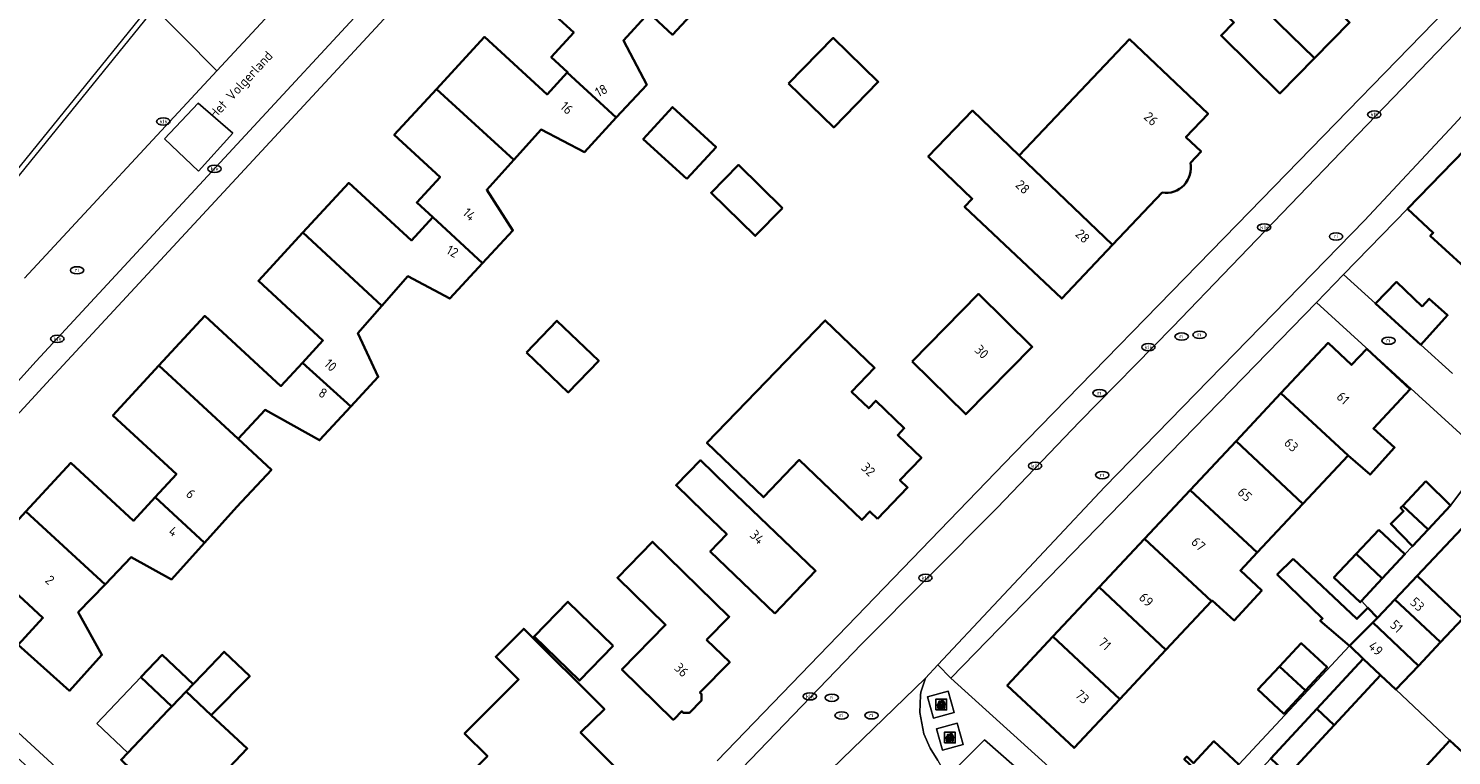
# Model space of a CAD drawing. Header units: metres. Extents: x 103671 to 105190, y 427150 to 429171.
# Tile 272 of 320: x 104006 to 104139, y 428885 to 428953. Entities that reach past the tile are written whole.
import ezdxf
from ezdxf.enums import TextEntityAlignment as Align

# ---------------------------------------------------------------- set-up
doc = ezdxf.new("R2010")
doc.units = ezdxf.units.M
for name, color, linetype, lineweight in [('B-WE-IE-AFVAL APART PLAATS-S', 253, 'Continuous', 25), ('B-WE-IE-MEUBILAIR-S', 253, 'Continuous', 25), ('B-WE-KW-KUNSTWERK_DUIKER-GV', 253, 'Continuous', 18), ('B-WE-OG-BEBOUWING-GV', 253, 'Continuous', 35), ('B-WE-OG-BEBOUWING-T18', 7, 'Continuous', 18), ('B-WE-OG-BEBOUWING_OVERBOUWING-GV', 253, 'Continuous', 18), ('B-WE-OG-TERREIN_BEGROEID-GV', 253, 'Continuous', 18), ('B-WE-OG-TERREIN_ERF-GV', 253, 'Continuous', 18), ('B-WE-OG-TOPOGRAFIE-T18', 7, 'Continuous', 18), ('B-WE-VH-GESLOTENVERHARDING_BETON-GV', 253, 'Continuous', 18), ('B-WE-VH-OPENVERHARDING-GV', 253, 'Continuous', 18), ('B-WE-VH-OPENVERHARDING_BETONSTRAATSTEEN-GV', 253, 'Continuous', 18), ('B-WE-VH-OPENVERHARDING_TEGEL-GV', 253, 'Continuous', 18)]:
    doc.layers.add(name, color=color, linetype=linetype, lineweight=lineweight)
doc.styles.add('NLCS-ISO', font='NLCS-ISO.ttf')
doc.styles.add('NLCS-ISO-M500-T18', font='NLCS-ISO.ttf', dxfattribs={"height": 0.9})

# ---------------------------------------------------------------- blocks, each defined once
blk = doc.blocks.new('SIE-AFVAL APART PLAATS-SO')
h = blk.add_hatch(color=256)
h.dxf.hatch_style = 1
h.paths.add_polyline_path([(-0.09, 0.07), (-1.76, 0.07, 0.819081), (-1.79, -0.09), (-1.4, -2.19, 0.36153), (-1.37, -2.21), (-0.47, -2.21, 0.36153), (-0.44, -2.19), (-0.05, -0.09, 0.819081)])
h.paths.add_polyline_path([(-0.16, -0.1), (-0.2, -0.33), (-0.49, -0.33), (-0.47, -0.1)], flags=16)
h.paths.add_polyline_path([(-0.55, -0.1), (-0.58, -0.33), (-0.87, -0.33), (-0.87, -0.1)], flags=16)
h.paths.add_polyline_path([(-0.22, -0.42), (-0.27, -0.73), (-0.53, -0.73), (-0.5, -0.42)], flags=16)
h.paths.add_polyline_path([(-0.58, -0.42), (-0.61, -0.73), (-0.87, -0.73), (-0.87, -0.42)], flags=16)
h.paths.add_polyline_path([(-0.95, -0.1), (-0.95, -0.33), (-1.27, -0.33), (-1.29, -0.1)], flags=16)
h.paths.add_polyline_path([(-0.95, -0.42), (-0.95, -0.73), (-1.23, -0.73), (-1.26, -0.42)], flags=16)
h.paths.add_polyline_path([(-0.29, -0.83), (-0.34, -1.09), (-0.56, -1.09), (-0.54, -0.83)], flags=16)
h.paths.add_polyline_path([(-0.62, -0.83), (-0.65, -1.09), (-0.87, -1.09), (-0.87, -0.83)], flags=16)
h.paths.add_polyline_path([(-0.95, -0.83), (-0.95, -1.09), (-1.2, -1.09), (-1.22, -0.83)], flags=16)
h.paths.add_polyline_path([(-1.35, -0.33), (-1.64, -0.33), (-1.69, -0.1), (-1.37, -0.1)], flags=16)
h.paths.add_polyline_path([(-1.34, -0.42), (-1.31, -0.73), (-1.57, -0.73), (-1.63, -0.42)], flags=16)
h.paths.add_polyline_path([(-0.36, -1.18), (-0.41, -1.44), (-0.6, -1.44), (-0.57, -1.18)], flags=16)
h.paths.add_polyline_path([(-0.65, -1.18), (-0.68, -1.44), (-0.87, -1.44), (-0.87, -1.18)], flags=16)
h.paths.add_polyline_path([(-1.3, -0.83), (-1.28, -1.09), (-1.5, -1.09), (-1.55, -0.83)], flags=16)
h.paths.add_polyline_path([(-0.95, -1.18), (-0.95, -1.44), (-1.17, -1.44), (-1.19, -1.18)], flags=16)
h.paths.add_polyline_path([(-0.42, -1.53), (-0.47, -1.79), (-0.63, -1.79), (-0.6, -1.53)], flags=16)
h.paths.add_polyline_path([(-1.27, -1.18), (-1.25, -1.44), (-1.44, -1.44), (-1.49, -1.18)], flags=16)
h.paths.add_polyline_path([(-0.69, -1.53), (-0.71, -1.79), (-0.87, -1.79), (-0.87, -1.53)], flags=16)
h.paths.add_polyline_path([(-0.95, -1.53), (-0.95, -1.79), (-1.13, -1.79), (-1.16, -1.53)], flags=16)
h.paths.add_polyline_path([(-1.24, -1.53), (-1.22, -1.79), (-1.37, -1.79), (-1.42, -1.53)], flags=16)
h.paths.add_polyline_path([(-0.49, -1.89), (-0.53, -2.13), (-0.66, -2.13), (-0.64, -1.89)], flags=16)
h.paths.add_polyline_path([(-0.72, -1.89), (-0.74, -2.13), (-0.87, -2.13), (-0.87, -1.89)], flags=16)
h.paths.add_polyline_path([(-0.95, -1.89), (-0.95, -2.13), (-1.1, -2.13), (-1.12, -1.89)], flags=16)
h.paths.add_polyline_path([(-1.21, -1.89), (-1.18, -2.13), (-1.31, -2.13), (-1.35, -1.89)], flags=16)
h.paths.add_polyline_path([(-0.19, 0.78, -0.01173), (-0.3, 0.78, -0.148797), (-0.42, 1.03, -0.136076), (-0.69, 0.87), (-0.78, 0.85, -0.038293), (-1.14, 0.96), (-1.19, 0.81, -0.243822), (-1.56, 0.45, 0.344326), (-1, 0.22, -0.139345), (-0.6, 0.22, 0.618436), (-0.56, 0.27, -0.441494), (-0.47, 0.44, 0.309048)])
h.paths.add_polyline_path([(-0.49, 0.51, 0.351556), (-0.64, 0.31, 0.121061), (-1.02, 0.29, -0.288745), (-1.45, 0.42, 0.203599), (-1.12, 0.79), (-1.09, 0.87, 0.083075), (-0.28, 0.71, -0.242261)], flags=16)
h.paths.add_polyline_path([(-0.4, 0.79, -0.023345), (-0.63, 0.82, 0.07081), (-0.46, 0.9, 0.059965)], flags=16)
h.paths.add_polyline_path([(1.12, 1.48), (-1.07, 1.48, 0.860559), (-1.08, 1.42), (0.29, 1, -0.146703), (0.53, 0.28, 0.421968), (0.56, 0.25), (1.6, 0.31, 0.450293), (1.63, 0.34, 0.122241)])
h.paths.add_polyline_path([(0.26, 1.93, 1), (1.07, 1.93, 1)])
h.paths.add_polyline_path([(1.65, 0.15, 0.429303), (1.62, 0.18), (0.55, 0.23, 0.38429), (0.51, 0.2), (0.16, -2.16, 0.83726), (0.22, -2.18), (0.99, -0.78, -0.688204), (1.05, -0.78), (1.36, -2.14, 0.84934), (1.42, -2.14)])
for p, q in [((-0.09, 0.07), (-1.76, 0.07)), ((-1.4, -2.19), (-1.79, -0.09)), ((-1.37, -0.1), (-1.69, -0.1)), ((-1.64, -0.33), (-1.69, -0.1)), ((-1.64, -0.33), (-1.35, -0.33)), ((-1.63, -0.42), (-1.34, -0.42)), ((-1.57, -0.73), (-1.63, -0.42)), ((-1.57, -0.73), (-1.31, -0.73)), ((-1.55, -0.83), (-1.3, -0.83)), ((-1.5, -1.09), (-1.55, -0.83)), ((-1.5, -1.09), (-1.28, -1.09)), ((-1.49, -1.18), (-1.27, -1.18)), ((-1.44, -1.44), (-1.49, -1.18)), ((-1.44, -1.44), (-1.25, -1.44)), ((-1.42, -1.53), (-1.24, -1.53)), ((-1.37, -1.79), (-1.42, -1.53)), ((-1.37, -1.79), (-1.22, -1.79)), ((-1.37, -2.21), (-0.47, -2.21)), ((-1.31, -2.13), (-1.35, -1.89)), ((-1.35, -1.89), (-1.21, -1.89)), ((-1.31, -2.13), (-1.18, -2.13)), ((-0.95, -0.1), (-1.29, -0.1)), ((-1.27, -0.33), (-0.95, -0.33)), ((-1.26, -0.42), (-0.95, -0.42)), ((-1.23, -0.73), (-0.95, -0.73)), ((-1.22, -0.83), (-0.95, -0.83)), ((-1.2, -1.09), (-0.95, -1.09)), ((-1.19, -1.18), (-0.95, -1.18)), ((-1.17, -1.44), (-0.95, -1.44)), ((-1.16, -1.53), (-0.95, -1.53)), ((-1.13, -1.79), (-0.95, -1.79)), ((-1.12, -1.89), (-0.95, -1.89)), ((-1.1, -2.13), (-0.95, -2.13)), ((-0.95, -0.1), (-0.95, -0.33)), ((-0.95, -0.42), (-0.95, -0.73)), ((-0.95, -0.83), (-0.95, -1.09)), ((-0.95, -1.18), (-0.95, -1.44)), ((-0.95, -1.53), (-0.95, -1.79)), ((-0.95, -1.89), (-0.95, -2.13)), ((-0.87, -0.1), (-0.87, -0.33)), ((-0.55, -0.1), (-0.87, -0.1)), ((-0.87, -0.33), (-0.58, -0.33)), ((-0.87, -0.42), (-0.87, -0.73)), ((-0.87, -0.42), (-0.58, -0.42)), ((-0.87, -0.73), (-0.61, -0.73)), ((-0.87, -0.83), (-0.62, -0.83)), ((-0.87, -0.83), (-0.87, -1.09)), ((-0.87, -1.09), (-0.65, -1.09)), ((-0.87, -1.18), (-0.65, -1.18)), ((-0.87, -1.18), (-0.87, -1.44)), ((-0.87, -1.44), (-0.68, -1.44)), ((-0.87, -1.53), (-0.69, -1.53)), ((-0.87, -1.53), (-0.87, -1.79)), ((-0.87, -1.79), (-0.71, -1.79)), ((-0.87, -1.89), (-0.87, -2.13)), ((-0.87, -1.89), (-0.72, -1.89)), ((-0.87, -2.13), (-0.74, -2.13)), ((-0.66, -2.13), (-0.53, -2.13)), ((-0.64, -1.89), (-0.49, -1.89)), ((-0.63, -1.79), (-0.47, -1.79)), ((-0.6, -1.44), (-0.41, -1.44)), ((-0.6, -1.53), (-0.42, -1.53)), ((-0.57, -1.18), (-0.36, -1.18)), ((-0.56, -1.09), (-0.34, -1.09)), ((-0.54, -0.83), (-0.29, -0.83)), ((-0.53, -0.73), (-0.27, -0.73)), ((-0.53, -2.13), (-0.49, -1.89)), ((-0.5, -0.42), (-0.22, -0.42)), ((-0.49, -0.33), (-0.2, -0.33)), ((-0.16, -0.1), (-0.47, -0.1)), ((-0.47, -1.79), (-0.42, -1.53)), ((-0.44, -2.19), (-0.05, -0.09)), ((-0.41, -1.44), (-0.36, -1.18)), ((-0.34, -1.09), (-0.29, -0.83)), ((-0.27, -0.73), (-0.22, -0.42)), ((-0.2, -0.33), (-0.16, -0.1))]:
    blk.add_line(p, q)
blk.add_lwpolyline([(-2.5, -2.51), (2.5, -2.51), (2.5, 2.49), (-2.5, 2.49)], close=True)
for points in [[(-0.78, 0.85, -0.038293), (-1.14, 0.96), (-1.19, 0.81, -0.243822), (-1.56, 0.45, 0.344326), (-1, 0.22, -0.139345), (-0.6, 0.22, 0.618436), (-0.56, 0.27, -0.441494), (-0.47, 0.44, 0.309048), (-0.19, 0.78, -0.01173), (-0.3, 0.78, -0.01173)], [(-0.78, 0.85), (-0.69, 0.87, 0.136076), (-0.42, 1.03, 0.156405), (-0.29, 0.77)], [(-0.78, 0.85), (-0.69, 0.87, 0.136076), (-0.42, 1.03, 0.148797), (-0.3, 0.78, 0.148797)], [(-0.63, 0.82, 0.07081), (-0.46, 0.9, 0.059965), (-0.4, 0.79, 0.059965)], [(-0.4, 0.79, -0.023345), (-0.63, 0.82)]]:
    blk.add_lwpolyline(points, format="xyb")
for points in [[(-1.09, 0.87), (-1.12, 0.79, -0.203599), (-1.45, 0.42, 0.288745), (-1.02, 0.29, -0.121061), (-0.64, 0.31, -0.351556), (-0.49, 0.51, 0.242261), (-0.28, 0.71, -0.083075)], [(-1.07, 1.48), (1.12, 1.48, -0.122241), (1.63, 0.34, -0.450293), (1.6, 0.31), (0.56, 0.25, -0.421968), (0.53, 0.28, 0.146703), (0.29, 1), (-1.08, 1.42, -0.860559)], [(0.55, 0.23), (1.62, 0.18, -0.429303), (1.65, 0.15), (1.42, -2.14, -0.84934), (1.36, -2.14), (1.05, -0.78, 0.688204), (0.99, -0.78), (0.22, -2.18, -0.83726), (0.16, -2.16), (0.51, 0.2, -0.38429)]]:
    blk.add_lwpolyline(points, format="xyb", close=True)
for points in [[(-1.35, -0.33), (-1.37, -0.1)], [(-1.31, -0.73), (-1.34, -0.42)], [(-1.28, -1.09), (-1.3, -0.83)], [(-1.27, -0.33), (-1.29, -0.1)], [(-1.25, -1.44), (-1.27, -1.18)], [(-1.23, -0.73), (-1.26, -0.42)], [(-1.22, -1.79), (-1.24, -1.53)], [(-1.2, -1.09), (-1.22, -0.83)], [(-1.18, -2.13), (-1.21, -1.89)], [(-1.17, -1.44), (-1.19, -1.18)], [(-1.18, -2.22), (-1.18, -2.21)], [(-1.13, -1.79), (-1.16, -1.53)], [(-1.1, -2.13), (-1.12, -1.89)], [(-0.74, -2.13), (-0.72, -1.89)], [(-0.71, -1.79), (-0.69, -1.53)], [(-0.68, -1.44), (-0.65, -1.18)], [(-0.66, -2.13), (-0.64, -1.89)], [(-0.65, -1.09), (-0.62, -0.83)], [(-0.63, -1.79), (-0.6, -1.53)], [(-0.61, -0.73), (-0.58, -0.42)], [(-0.6, -1.44), (-0.57, -1.18)], [(-0.58, -0.33), (-0.55, -0.1)], [(-0.56, -1.09), (-0.54, -0.83)], [(-0.53, -0.73), (-0.5, -0.42)], [(-0.49, -0.33), (-0.47, -0.1)]]:
    blk.add_lwpolyline(points)
blk.add_circle((0.66, 1.93), 0.401)
for centre, radius, start, end in [((-1.76, -0.01), 0.0869, 90, 247.28103), ((-0.09, -0.01), 0.0869, 292.71897, 90), ((-1.37, -2.18), 0.0318, 190.49429, 270), ((-0.47, -2.18), 0.0318, 270, 349.50571)]:
    blk.add_arc(centre, radius, start, end)
blk = doc.blocks.new('SIE-MEUBILAIR_PUT_RIOOLPUT-SO')
blk.add_ellipse((0, 0), major_axis=(1.25, 0), ratio=0.54)
at = {"style": 'NLCS-ISO'}
blk.add_text('ri', height=0.75, dxfattribs=at).set_placement((-0.04, 0.07), align=Align.MIDDLE_CENTER)
blk = doc.blocks.new('SIE-MEUBILAIR_PUT_KOLK-SO')
blk.add_ellipse((0, 0), major_axis=(1.25, 0), ratio=0.54)
at = {"style": 'NLCS-ISO'}
blk.add_text('klk', height=0.75, dxfattribs=at).set_placement((0.03, 0), align=Align.MIDDLE_CENTER)

msp = doc.modelspace()

# ---------------------------------------------------------------- linework, layer by layer
at = {"layer": 'B-WE-KW-KUNSTWERK_DUIKER-GV', "flags": 128}
msp.add_lwpolyline([(104020.796, 428958.525), (103967.658, 428892.878), (103968.031, 428892.547), (104021.173, 428958.197)], close=True, dxfattribs=at)
at = {"layer": 'B-WE-OG-BEBOUWING-GV', "flags": 128}
for points in [[(104126.354, 428949.901), (104129.624, 428953.232), (104128.875, 428953.968), (104131.552, 428956.695), (104128.068, 428960.115), (104126.511, 428958.53), (104123.93, 428961.064), (104121.906, 428963.047), (104119.714, 428960.886), (104117.567, 428962.954), (104118.282, 428963.708), (104116.184, 428965.834), (104113.128, 428962.76)], [(104056.987, 428960.798), (104064.28, 428954.075), (104064.316, 428954.114), (104066.517, 428952.075), (104069.417, 428955.208), (104070.473, 428954.629), (104073.632, 428958.02), (104067.612, 428963.474), (104065.69, 428961.388), (104061.277, 428965.453)], [(104113.128, 428962.76), (104112.432, 428963.436), (104110.684, 428961.681), (104114.712, 428957.858), (104114.422, 428957.562), (104118.84, 428953.225), (104117.635, 428951.998), (104123.123, 428946.61), (104126.354, 428949.901)], [(104064.28, 428954.075), (104056.987, 428960.798), (104052.884, 428956.344), (104057.304, 428952.271), (104055.203, 428949.992), (104056.728, 428948.586), (104056.704, 428948.56), (104061.266, 428944.342), (104064.104, 428947.419), (104061.931, 428951.538)], [(104056.704, 428948.56), (104054.812, 428946.506), (104048.991, 428951.87), (104044.511, 428947.008), (104051.707, 428940.407), (104054.255, 428943.235), (104058.301, 428941.128), (104061.266, 428944.342)], [(104077.335, 428947.534), (104081.537, 428943.424), (104085.692, 428947.671), (104081.49, 428951.781)], [(104044.174, 428935.055), (104048.807, 428930.771), (104051.631, 428933.82), (104049.196, 428937.62), (104051.707, 428940.407), (104044.511, 428947.008), (104040.577, 428942.739), (104044.852, 428938.799), (104042.673, 428936.443)], [(104067.834, 428938.623), (104070.568, 428941.603), (104066.513, 428945.323), (104063.779, 428942.342)], [(104107.526, 428932.473), (104098.829, 428940.814), (104094.462, 428945.002), (104090.341, 428940.705), (104094.443, 428936.772), (104093.738, 428936.037), (104102.784, 428927.467)], [(104141.753, 428929.089), (104147.693, 428935.456), (104143.01, 428939.737), (104142.567, 428939.252), (104140.36, 428941.344), (104135.02, 428935.848), (104137.409, 428933.611), (104137.135, 428933.311)], [(104076.767, 428935.913), (104072.652, 428939.938), (104070.11, 428937.339), (104074.226, 428933.314)], [(104048.807, 428930.771), (104044.174, 428935.055), (104042.174, 428932.885), (104036.339, 428938.261), (104032.063, 428933.62), (104039.423, 428926.793), (104041.842, 428929.555), (104045.748, 428927.468)], [(104039.423, 428926.793), (104032.063, 428933.62), (104027.906, 428929.109), (104033.931, 428923.558), (104032.019, 428921.483), (104036.516, 428917.385), (104039.079, 428920.161), (104037.185, 428924.238)], [(104136.371, 428926.712), (104133.986, 428929.022), (104132.027, 428926.998), (104134.557, 428924.707), (104136.266, 428923.16), (104138.749, 428925.904), (104137.04, 428927.451)], [(104088.834, 428921.611), (104093.837, 428916.678), (104100.035, 428922.963), (104095.032, 428927.896)], [(104018.647, 428921.214), (104026.013, 428914.385), (104028.537, 428917.083), (104033.618, 428914.247), (104036.516, 428917.385), (104032.019, 428921.483), (104030.016, 428919.309), (104022.918, 428925.85)], [(104052.913, 428922.444), (104056.798, 428918.72), (104059.627, 428921.67), (104055.741, 428925.395)], [(104085.626, 428906.928), (104088.426, 428909.847), (104087.71, 428910.533), (104089.708, 428912.618), (104087.506, 428914.739), (104088.112, 428915.368), (104085.46, 428917.928), (104084.796, 428917.24), (104083.204, 428918.775), (104085.345, 428920.995), (104080.748, 428925.43), (104069.72, 428913.998), (104074.977, 428908.927), (104078.318, 428912.413), (104084.162, 428906.823), (104084.911, 428907.614)], [(104129.486, 428912.842), (104131.527, 428911.055), (104133.81, 428913.582), (104131.842, 428915.358), (104135.258, 428919.007), (104131.216, 428922.791), (104129.801, 428921.28), (104127.611, 428923.33), (104123.211, 428918.631)], [(104026.013, 428914.385), (104018.647, 428921.214), (104014.353, 428916.554), (104020.278, 428911.095), (104018.282, 428908.929), (104022.881, 428904.682), (104025.896, 428908.027), (104029.12, 428911.504)], [(104119.041, 428914.176), (104125.255, 428908.323), (104129.486, 428912.842), (104123.211, 428918.631)], [(104119.041, 428914.176), (104114.743, 428909.586), (104121.008, 428903.787), (104125.255, 428908.323)], [(104022.881, 428904.682), (104018.282, 428908.929), (104016.268, 428906.743), (104010.418, 428912.133), (104006.244, 428907.603), (104013.618, 428900.809), (104016.043, 428903.343), (104019.81, 428901.276)], [(104076.045, 428898.096), (104079.843, 428902.056), (104071.666, 428909.897), (104069.107, 428912.383), (104066.845, 428910.054), (104069.419, 428907.554), (104071.572, 428905.489), (104070.022, 428903.873)], [(104136.709, 428910.42), (104134.567, 428908.138), (104136.947, 428905.939), (104139.024, 428908.17)], [(104110.511, 428905.066), (104116.74, 428899.229), (104116.802, 428899.295), (104118.867, 428897.438), (104121.437, 428900.237), (104119.441, 428902.114), (104121.008, 428903.787), (104114.743, 428909.586)], [(104006.244, 428907.603), (104002.031, 428903.031), (104007.835, 428897.683), (104005.527, 428895.178), (104010.319, 428890.881), (104013.321, 428894.228), (104011.128, 428898.207), (104013.618, 428900.809)], [(104134.567, 428908.138), (104134.378, 428907.937), (104134.658, 428907.637), (104133.456, 428906.456), (104135.482, 428904.365), (104136.947, 428905.939)], [(104135.902, 428901.594), (104140.152, 428897.59), (104146.427, 428904.25), (104142.177, 428908.254)], [(104069.693, 428895.639), (104071.798, 428897.791), (104064.658, 428904.778), (104061.378, 428901.426), (104065.866, 428897.033), (104061.789, 428892.867), (104066.585, 428888.173), (104066.658, 428888.248), (104067.368, 428888.974), (104067.511, 428888.834), (104068.101, 428888.84), (104069.22, 428889.984), (104069.214, 428890.568), (104069.068, 428890.711), (104071.837, 428893.541)], [(104116.74, 428899.229), (104110.511, 428905.066), (104106.272, 428900.539), (104112.501, 428894.701)], [(104132.345, 428905.902), (104130.221, 428903.646), (104132.668, 428901.341), (104134.782, 428903.613)], [(104130.221, 428903.646), (104128.164, 428901.46), (104130.61, 428899.142), (104130.735, 428899.265), (104132.668, 428901.341)], [(104124.369, 428903.192), (104122.875, 428901.732), (104127.093, 428897.623), (104126.88, 428897.409), (104129.613, 428895.065), (104131.776, 428897.239), (104132.216, 428897.682), (104131.325, 428898.634), (104130.301, 428897.579)], [(104138.095, 428895.407), (104140.152, 428897.59), (104135.902, 428901.594), (104133.845, 428899.411)], [(104106.272, 428900.539), (104101.968, 428895.941), (104108.2, 428890.107), (104112.501, 428894.701)], [(104131.776, 428897.239), (104136.037, 428893.223), (104138.095, 428895.407), (104133.845, 428899.411), (104132.216, 428897.682)], [(104060.976, 428895.061), (104056.754, 428899.179), (104053.612, 428895.958), (104057.834, 428891.84)], [(104136.037, 428893.223), (104131.776, 428897.239), (104129.613, 428895.065), (104129.689, 428895), (104130.889, 428893.87), (104132.508, 428892.344), (104133.939, 428890.996)], [(104061.769, 428883.174), (104057.944, 428886.985), (104060.155, 428889.167), (104052.64, 428896.673), (104050.032, 428894.062), (104052.155, 428891.942), (104047.13, 428886.912), (104049.253, 428884.792), (104047.133, 428882.669), (104052.467, 428877.376), (104054.58, 428879.506), (104056.347, 428877.732), (104058.875, 428880.269), (104059.84, 428880.387), (104061.242, 428881.793), (104061.351, 428882.765)], [(104108.2, 428890.107), (104101.968, 428895.941), (104097.702, 428891.385), (104103.934, 428885.551)], [(104021.18, 428890.82), (104021.825, 428891.494), (104018.947, 428894.233), (104016.963, 428892.149), (104019.836, 428889.415)], [(104021.825, 428891.494), (104021.18, 428890.82), (104023.494, 428888.606), (104023.504, 428888.616), (104027.11, 428892.231), (104024.71, 428894.518), (104022.75, 428892.461)], [(104125.506, 428890.907), (104127.525, 428893.073), (104125.114, 428895.32), (104123.095, 428893.153)], [(104123.095, 428893.153), (104121.076, 428890.986), (104123.487, 428888.74), (104125.506, 428890.907)], [(104132.508, 428892.344), (104130.889, 428893.87), (104126.559, 428889.201), (104128.187, 428887.684)], [(104019.836, 428889.415), (104019.51, 428889.074), (104015.734, 428885.105), (104015.113, 428884.453), (104015.32, 428884.258), (104021.177, 428878.716), (104025.644, 428883.303), (104025.202, 428883.723), (104026.865, 428885.497), (104023.504, 428888.616), (104023.494, 428888.606), (104021.18, 428890.82)], [(104128.187, 428887.684), (104126.559, 428889.201), (104122.268, 428884.574), (104123.89, 428883.051)], [(104119.281, 428884.019), (104116.969, 428886.176), (104115.074, 428884.145), (104114.437, 428884.739), (104114.203, 428884.488), (104117.147, 428881.732)], [(104140.172, 428885.14), (104138.971, 428886.248), (104134.7, 428881.617), (104140.988, 428875.76), (104145.247, 428880.378), (104144.479, 428881.086)]]:
    msp.add_lwpolyline(points, close=True, dxfattribs=at)
msp.add_lwpolyline([(104114.778, 428940.128), (104115.782, 428941.187), (104114.359, 428942.535), (104116.422, 428944.713), (104109.097, 428951.653), (104098.829, 428940.814), (104107.526, 428932.473), (104112.144, 428937.347)], dxfattribs=at)
at = {"layer": 'B-WE-OG-BEBOUWING-GV'}
msp.add_lwpolyline([(104112.144, 428937.347, 0.5220696), (104114.778, 428940.128)], format="xyb", dxfattribs=at)
at = {"layer": 'B-WE-OG-BEBOUWING_OVERBOUWING-GV', "flags": 128}
msp.add_lwpolyline([(104015.734, 428885.105), (104019.51, 428889.074), (104019.836, 428889.415), (104016.963, 428892.149), (104012.862, 428887.837)], close=True, dxfattribs=at)
at = {"layer": 'B-WE-OG-TERREIN_BEGROEID-GV', "flags": 128}
for points in [[(104007.801, 428965.145), (104024.041, 428948.712), (104043.256, 428969.464)], [(104024.041, 428948.712), (104007.801, 428965.145), (104007.563, 428965.206), (104006.823, 428965.394), (104006.051, 428966.015), (104006.098, 428965.174), (104003.991, 428962.735), (104002.968, 428963.607), (103997.189, 428956.965), (103991.114, 428950.022)], [(104006.126, 428929.363), (104024.041, 428948.712)]]:
    msp.add_lwpolyline(points, dxfattribs=at)
at = {"layer": 'B-WE-OG-TERREIN_ERF-GV', "flags": 128}
for points in [[(104059.316, 428974.838), (104008.548, 428919.978), (104000, 428910.726)], [(104070.667, 428884.354), (104098.353, 428913.037), (104119.137, 428934.361), (104143.216, 428959.168)], [(104006.244, 428907.603), (104010.418, 428912.133), (104016.268, 428906.743), (104018.282, 428908.929), (104020.278, 428911.095), (104014.353, 428916.554), (104018.647, 428921.214), (104022.918, 428925.85), (104030.016, 428919.309), (104032.019, 428921.483), (104033.931, 428923.558), (104027.906, 428929.109), (104032.063, 428933.62), (104036.339, 428938.261), (104042.174, 428932.885), (104044.174, 428935.055), (104042.673, 428936.443), (104044.852, 428938.799), (104040.577, 428942.739), (104044.511, 428947.008), (104048.991, 428951.87), (104054.812, 428946.506), (104056.704, 428948.56), (104056.728, 428948.586), (104055.203, 428949.992), (104057.304, 428952.271), (104052.884, 428956.344)], [(104069.417, 428955.208), (104066.517, 428952.075), (104064.316, 428954.114)], [(104064.28, 428954.075), (104061.931, 428951.538), (104064.104, 428947.419), (104061.266, 428944.342), (104058.301, 428941.128), (104054.255, 428943.235), (104051.707, 428940.407), (104049.196, 428937.62), (104051.631, 428933.82), (104048.807, 428930.771), (104045.748, 428927.468), (104041.842, 428929.555), (104039.423, 428926.793), (104037.185, 428924.238), (104039.079, 428920.161), (104036.516, 428917.385), (104033.618, 428914.247), (104028.537, 428917.083), (104026.013, 428914.385), (104029.12, 428911.504), (104025.896, 428908.027), (104022.881, 428904.682), (104019.81, 428901.276), (104016.043, 428903.343), (104013.618, 428900.809), (104011.128, 428898.207), (104013.321, 428894.228), (104010.319, 428890.881), (104005.527, 428895.178), (104007.835, 428897.683), (104002.031, 428903.031)], [(104129.624, 428953.232), (104126.354, 428949.901), (104123.123, 428946.61), (104117.635, 428951.998), (104118.84, 428953.225)], [(104112.144, 428937.347), (104107.526, 428932.473), (104102.784, 428927.467), (104093.738, 428936.037), (104094.443, 428936.772), (104090.341, 428940.705), (104094.462, 428945.002), (104098.829, 428940.814), (104109.097, 428951.653), (104116.422, 428944.713), (104114.359, 428942.535), (104115.782, 428941.187), (104114.778, 428940.128)], [(104141.753, 428929.089), (104137.135, 428933.311), (104137.409, 428933.611), (104135.02, 428935.848), (104129.045, 428929.699), (104132.027, 428926.998), (104133.986, 428929.022), (104136.371, 428926.712), (104137.04, 428927.451), (104138.749, 428925.904), (104136.266, 428923.16), (104139.216, 428920.489)], [(104115.074, 428884.145), (104116.969, 428886.176), (104119.281, 428884.019), (104129.613, 428895.065), (104126.88, 428897.409), (104127.093, 428897.623), (104122.875, 428901.732), (104124.369, 428903.192), (104130.301, 428897.579), (104131.325, 428898.634), (104130.735, 428899.265), (104130.61, 428899.142), (104128.164, 428901.46), (104130.221, 428903.646), (104132.345, 428905.902), (104134.782, 428903.613), (104135.482, 428904.365), (104133.456, 428906.456), (104134.658, 428907.637), (104134.378, 428907.937), (104134.567, 428908.138), (104136.709, 428910.42), (104139.024, 428908.17), (104139.048, 428908.196), (104142.365, 428912.646), (104126.527, 428927.109), (104092.456, 428892.047), (104111.056, 428875.203)], [(104015.113, 428884.453), (104015.734, 428885.105), (104012.862, 428887.837), (104016.963, 428892.149), (104018.947, 428894.233), (104021.825, 428891.494), (104022.75, 428892.461), (104024.71, 428894.518), (104027.11, 428892.231), (104023.504, 428888.616), (104026.865, 428885.497), (104025.202, 428883.723)], [(104000, 428892.059), (104012.194, 428880.837)], [(104134.7, 428881.617), (104138.971, 428886.248), (104133.939, 428890.996), (104132.508, 428892.344), (104128.187, 428887.684), (104123.89, 428883.051)]]:
    msp.add_lwpolyline(points, dxfattribs=at)
for points in [[(104077.335, 428947.534), (104081.49, 428951.781), (104085.692, 428947.671), (104081.537, 428943.424)], [(104070.568, 428941.603), (104067.834, 428938.623), (104063.779, 428942.342), (104066.513, 428945.323)], [(104076.767, 428935.913), (104074.226, 428933.314), (104070.11, 428937.339), (104072.652, 428939.938)], [(104088.834, 428921.611), (104095.032, 428927.896), (104100.035, 428922.963), (104093.837, 428916.678)], [(104059.627, 428921.67), (104056.798, 428918.72), (104052.913, 428922.444), (104055.741, 428925.395)], [(104088.426, 428909.847), (104085.626, 428906.928), (104084.911, 428907.614), (104084.162, 428906.823), (104078.318, 428912.413), (104074.977, 428908.927), (104069.72, 428913.998), (104080.748, 428925.43), (104085.345, 428920.995), (104083.204, 428918.775), (104084.796, 428917.24), (104085.46, 428917.928), (104088.112, 428915.368), (104087.506, 428914.739), (104089.708, 428912.618), (104087.71, 428910.533)], [(104112.501, 428894.701), (104108.2, 428890.107), (104103.934, 428885.551), (104097.702, 428891.385), (104101.968, 428895.941), (104106.272, 428900.539), (104110.511, 428905.066), (104114.743, 428909.586), (104119.041, 428914.176), (104123.211, 428918.631), (104127.611, 428923.33), (104129.801, 428921.28), (104131.216, 428922.791), (104135.258, 428919.007), (104131.842, 428915.358), (104133.81, 428913.582), (104131.527, 428911.055), (104129.486, 428912.842), (104125.255, 428908.323), (104121.008, 428903.787), (104119.441, 428902.114), (104121.437, 428900.237), (104118.867, 428897.438), (104116.802, 428899.295), (104116.74, 428899.229)], [(104076.045, 428898.096), (104070.022, 428903.873), (104071.572, 428905.489), (104069.419, 428907.554), (104066.845, 428910.054), (104069.107, 428912.383), (104071.666, 428909.897), (104079.843, 428902.056)], [(104069.693, 428895.639), (104071.837, 428893.541), (104069.068, 428890.711), (104069.214, 428890.568), (104069.22, 428889.984), (104068.101, 428888.84), (104067.511, 428888.834), (104067.368, 428888.974), (104066.658, 428888.248), (104066.585, 428888.173), (104061.789, 428892.867), (104065.866, 428897.033), (104061.378, 428901.426), (104064.658, 428904.778), (104071.798, 428897.791)], [(104056.754, 428899.179), (104060.976, 428895.061), (104057.834, 428891.84), (104053.612, 428895.958)], [(104061.769, 428883.174), (104061.351, 428882.765), (104061.242, 428881.793), (104059.84, 428880.387), (104058.875, 428880.269), (104056.347, 428877.732), (104054.58, 428879.506), (104052.467, 428877.376), (104047.133, 428882.669), (104049.253, 428884.792), (104047.13, 428886.912), (104052.155, 428891.942), (104050.032, 428894.062), (104052.64, 428896.673), (104060.155, 428889.167), (104057.944, 428886.985)], [(104121.076, 428890.986), (104123.095, 428893.153), (104125.114, 428895.32), (104127.525, 428893.073), (104125.506, 428890.907), (104123.487, 428888.74)]]:
    msp.add_lwpolyline(points, close=True, dxfattribs=at)
at = {"layer": 'B-WE-OG-TERREIN_ERF-GV'}
msp.add_lwpolyline([(104114.778, 428940.128, -0.5220696), (104112.144, 428937.347)], format="xyb", dxfattribs=at)
at = {"layer": 'B-WE-VH-GESLOTENVERHARDING_BETON-GV', "flags": 128}
for points in [[(104090.837, 428888.317), (104092.762, 428888.86), (104092.198, 428890.858), (104090.273, 428890.315)], [(104091.664, 428885.332), (104093.593, 428885.861), (104093.047, 428887.85), (104091.118, 428887.321)]]:
    msp.add_lwpolyline(points, close=True, dxfattribs=at)
at = {"layer": 'B-WE-VH-OPENVERHARDING-GV', "flags": 128}
msp.add_lwpolyline([(104128.416, 428856.707), (104125.143, 428853.121), (104127.126, 428851.312), (104130.341, 428854.726), (104131.875, 428856.356), (104136.648, 428861.425), (104138.612, 428863.511), (104136.608, 428865.45), (104129.928, 428858.178), (104112.502, 428874.072), (104111.056, 428875.203), (104092.456, 428892.047), (104091.235, 428893.289), (104090.08, 428892.057), (104089.645, 428890.738), (104089.634, 428890.473), (104089.565, 428888.858), (104089.944, 428886.873), (104090.515, 428885.516), (104091.227, 428884.375), (104091.53, 428883.89), (104092.274, 428882.973), (104095.603, 428886.311), (104107.305, 428876.023)], dxfattribs=at)
for points in [[(104090.837, 428888.317), (104090.273, 428890.315), (104092.198, 428890.858), (104092.762, 428888.86)], [(104091.664, 428885.332), (104091.118, 428887.321), (104093.047, 428887.85), (104093.593, 428885.861)]]:
    msp.add_lwpolyline(points, close=True, dxfattribs=at)
at = {"layer": 'B-WE-VH-OPENVERHARDING_BETONSTRAATSTEEN-GV', "flags": 128}
for points in [[(104000, 428913.665), (104007.183, 428921.632), (104057.494, 428976.003)], [(104043.256, 428969.464), (104024.041, 428948.712), (104006.126, 428929.363)], [(104147.586, 428960.678), (104129.603, 428941.967), (104113.104, 428924.798), (104104.453, 428915.971), (104096.781, 428907.947), (104084.119, 428895.225), (104059.464, 428869.578), (104049.483, 428859.243), (104048.701, 428858.501), (104053.11, 428854.418), (104060.57, 428862.057), (104076.462, 428878.837), (104090.08, 428892.057), (104091.235, 428893.289), (104106.812, 428909.909), (104131, 428934.757), (104139.376, 428943.701), (104141.976, 428946.565), (104155.578, 428960.203)], [(104139.216, 428920.489), (104136.266, 428923.16), (104134.557, 428924.707), (104132.027, 428926.998), (104129.045, 428929.699), (104126.527, 428927.109), (104142.365, 428912.646)], [(104140.152, 428897.59), (104138.095, 428895.407), (104136.037, 428893.223), (104133.939, 428890.996), (104138.971, 428886.248), (104140.172, 428885.14)], [(104091.227, 428884.375), (104090.515, 428885.516), (104089.944, 428886.873), (104089.565, 428888.858), (104089.634, 428890.473), (104089.645, 428890.738), (104090.08, 428892.057), (104076.462, 428878.837)], [(104107.305, 428876.023), (104095.603, 428886.311), (104092.274, 428882.973)]]:
    msp.add_lwpolyline(points, dxfattribs=at)
for points in [[(104025.531, 428942.903), (104022.338, 428939.341), (104019.17, 428942.362), (104022.289, 428945.703)], [(104019.17, 428942.362), (104022.338, 428939.341), (104025.531, 428942.903), (104022.289, 428945.703)]]:
    msp.add_lwpolyline(points, close=True, dxfattribs=at)
at = {"layer": 'B-WE-VH-OPENVERHARDING_TEGEL-GV', "flags": 128}
for points in [[(104057.494, 428976.003), (104007.183, 428921.632), (104000, 428913.665)], [(104000, 428910.726), (104008.548, 428919.978), (104059.316, 428974.838)], [(104000.657, 428888.944), (104011.206, 428879.442), (104012.277, 428879.121), (104028.313, 428864.392), (104028.317, 428864.388), (104035.409, 428854.734), (104036.033, 428854.149), (104036.927, 428853.311), (104037.384, 428853.802), (104037.78, 428854.182), (104044.175, 428854.058), (104048.701, 428858.501), (104049.483, 428859.243), (104059.464, 428869.578), (104084.119, 428895.225), (104096.781, 428907.947), (104104.453, 428915.971), (104113.104, 428924.798), (104129.603, 428941.967), (104147.586, 428960.678)], [(104143.216, 428959.168), (104119.137, 428934.361), (104098.353, 428913.037), (104070.667, 428884.354)], [(104012.194, 428880.837), (104000, 428892.059)]]:
    msp.add_lwpolyline(points, dxfattribs=at)
for points in [[(104092.456, 428892.047), (104126.527, 428927.109), (104129.045, 428929.699), (104135.02, 428935.848), (104140.36, 428941.344), (104144.186, 428945.281), (104141.976, 428946.565), (104139.376, 428943.701), (104131, 428934.757), (104106.812, 428909.909), (104091.235, 428893.289)], [(104142.177, 428908.254), (104144.326, 428910.921), (104142.365, 428912.646), (104139.048, 428908.196), (104139.024, 428908.17), (104136.947, 428905.939), (104135.482, 428904.365), (104134.782, 428903.613), (104132.668, 428901.341), (104130.735, 428899.265), (104131.325, 428898.634), (104132.216, 428897.682), (104133.845, 428899.411), (104135.902, 428901.594)], [(104118.179, 428880.164), (104122.268, 428884.574), (104126.559, 428889.201), (104130.889, 428893.87), (104129.689, 428895), (104129.613, 428895.065), (104119.281, 428884.019), (104117.147, 428881.732), (104112.834, 428877.109), (104111.056, 428875.203), (104112.502, 428874.072), (104113.977, 428875.633)]]:
    msp.add_lwpolyline(points, close=True, dxfattribs=at)

# ---------------------------------------------------------------- block references
at = {"layer": 'B-WE-IE-AFVAL APART PLAATS-S', "xscale": 0.2, "yscale": 0.2, "zscale": 0.2}
for p in [(104091.557, 428889.602), (104092.359, 428886.522)]:
    msp.add_blockref('SIE-AFVAL APART PLAATS-SO', p, dxfattribs=at)
at = {"layer": 'B-WE-IE-MEUBILAIR-S', "xscale": 0.5, "yscale": 0.5, "zscale": 0.5}
for name, p in [('SIE-MEUBILAIR_PUT_KOLK-SO', (104131.92, 428944.63)), ('SIE-MEUBILAIR_PUT_KOLK-SO', (104019.05, 428943.98)), ('SIE-MEUBILAIR_PUT_KOLK-SO', (104023.82, 428939.57)), ('SIE-MEUBILAIR_PUT_KOLK-SO', (104121.65, 428934.11)), ('SIE-MEUBILAIR_PUT_RIOOLPUT-SO', (104128.356, 428933.26)), ('SIE-MEUBILAIR_PUT_RIOOLPUT-SO', (104011.008, 428930.102)), ('SIE-MEUBILAIR_PUT_KOLK-SO', (104009.17, 428923.71)), ('SIE-MEUBILAIR_PUT_RIOOLPUT-SO', (104113.964, 428923.922)), ('SIE-MEUBILAIR_PUT_RIOOLPUT-SO', (104115.639, 428924.088)), ('SIE-MEUBILAIR_PUT_RIOOLPUT-SO', (104133.248, 428923.539)), ('SIE-MEUBILAIR_PUT_KOLK-SO', (104110.87, 428922.93)), ('SIE-MEUBILAIR_PUT_RIOOLPUT-SO', (104106.314, 428918.656)), ('SIE-MEUBILAIR_PUT_KOLK-SO', (104100.31, 428911.87)), ('SIE-MEUBILAIR_PUT_RIOOLPUT-SO', (104106.566, 428911.003)), ('SIE-MEUBILAIR_PUT_KOLK-SO', (104090.08, 428901.41)), ('SIE-MEUBILAIR_PUT_KOLK-SO', (104079.31, 428890.36)), ('SIE-MEUBILAIR_PUT_RIOOLPUT-SO', (104081.356, 428890.235)), ('SIE-MEUBILAIR_PUT_RIOOLPUT-SO', (104082.272, 428888.584)), ('SIE-MEUBILAIR_PUT_RIOOLPUT-SO', (104085.059, 428888.591))]:
    msp.add_blockref(name, p, dxfattribs=at)

# ---------------------------------------------------------------- texts
at = {"layer": 'B-WE-OG-BEBOUWING-T18', "style": 'NLCS-ISO-M500-T18'}
for s, rotation, p in [('18', 27.8, (104059.868, 428946.875)), ('16', 317.3, (104056.654, 428945.242)), ('26', 316.5, (104111.115, 428944.231)), ('28', 316.6, (104099.152, 428937.877)), ('14', 317.2, (104047.571, 428935.323)), ('28', 316.5, (104104.748, 428933.292)), ('12', 331.9, (104045.999, 428931.869)), ('10', 317.3, (104034.643, 428921.253)), ('30', 315.4, (104095.329, 428922.5)), ('8', 330.8, (104033.925, 428918.657)), ('61', 316.9, (104129.007, 428918.183)), ('63', 316.9, (104124.189, 428913.823)), ('32', 316.2, (104084.761, 428911.523)), ('6', 318, (104021.613, 428909.25)), ('65', 316.9, (104119.858, 428909.196)), ('4', 331.2, (104019.963, 428905.755)), ('34', 316.2, (104074.402, 428905.214)), ('67', 316.9, (104115.527, 428904.571)), ('2', 316.3, (104008.473, 428901.218)), ('69', 316.9, (104110.665, 428899.378)), ('53', 316.7, (104135.934, 428898.947)), ('51', 316.7, (104133.995, 428896.889)), ('71', 316.9, (104106.801, 428895.251)), ('49', 316.7, (104132.056, 428894.831)), ('36', 315.6, (104067.347, 428892.827)), ('73', 316.9, (104104.699, 428890.314))]:
    msp.add_text(s, height=0.9, rotation=rotation, dxfattribs=at).set_placement(p, align=Align.MIDDLE)
at = {"layer": 'B-WE-OG-TOPOGRAFIE-T18', "style": 'NLCS-ISO-M500-T18'}
msp.add_text('Het Volgerland', height=0.9, rotation=47.2, dxfattribs=at).set_placement((104026.364, 428947.31), align=Align.MIDDLE)

doc.saveas('drawing.dxf')
